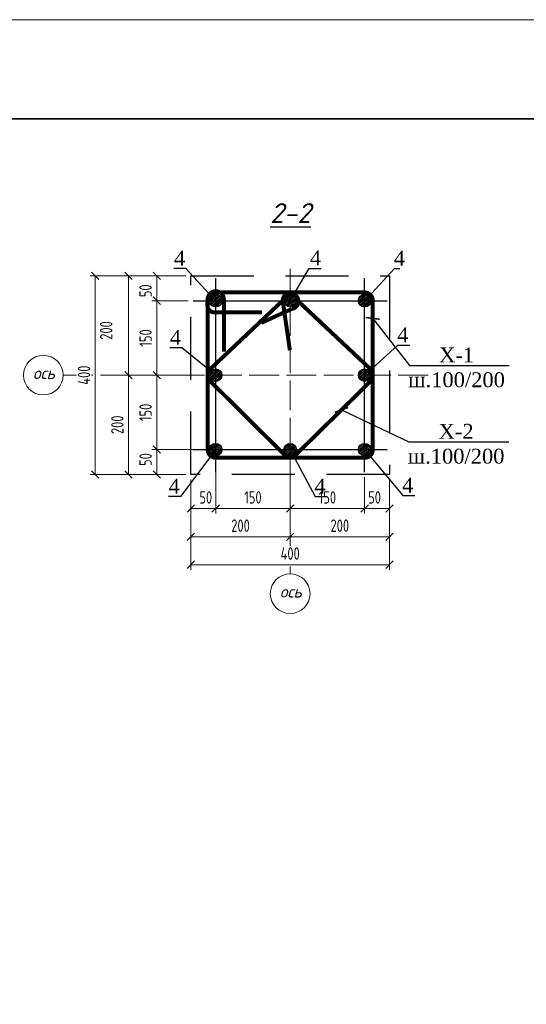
# Model space of a CAD drawing. Header units: millimetres. Extents: x -33345 to 4712671, y -3392 to 121473.
# Tile 462 of 656: x 2304114 to 2314320, y 84063 to 103901. Entities that reach past the tile are written whole.
import ezdxf
from ezdxf import colors
from ezdxf.entities.mleader import LeaderData, LeaderLine
from ezdxf.math import Vec2, Vec3

# ---------------------------------------------------------------- set-up
doc = ezdxf.new("R2010")
doc.units = ezdxf.units.MM
doc.linetypes.add('ACAD_ISO02W100', pattern=[15, 12, -3])
doc.linetypes.add('DASHED2', pattern=[9.525, 6.35, -3.175])
doc.layers.add('_линия', color=7, linetype='Continuous')
doc.layers.add('A _razmer rtt', color=164, linetype='Continuous')
doc.styles.add('RomanS', font='romans.shx')
doc.styles.add('simpiix', font='simplex.shx', dxfattribs={"width": 0.7})
doc.styles.add('SIMPLEX350', font='times.ttf', dxfattribs={"height": 350})
doc.styles.add('ГОСТ 2.304', font='cs_gost2304.shx', dxfattribs={"oblique": 15})
doc.styles.add('Текст1', font='isocpeui.ttf', dxfattribs={"height": 300})
doc.dimstyles.new('Copy(6) of 1-25', dxfattribs={"dimscale": 0, "dimtxt": 250, "dimasz": 150, "dimexe": 100, "dimexo": 100, "dimgap": 100, "dimtad": 1, "dimdec": 0, "dimtxsty": 'ГОСТ 2.304', "dimblk": 'OBLIQUE', "dimcen": 100, "dimdle": 1, "dimclrd": 256, "dimclre": 256, "dimclrt": 256, "dimadec": 0, "dimazin": 0, "dimtfac": 1, "dimtdec": 0, "dimtmove": 1, "dimatfit": 3, "dimfxl": 1.25, "dimtfill": 1, "dimlwd": 5, "dimlwe": 5, "dimarcsym": 2})

# ---------------------------------------------------------------- blocks, each defined once
blk = doc.blocks.new('Qwet')
at = {"lineweight": 20}
blk.add_lwpolyline([(350715, -737612), (410115, -737612), (410115, -695612), (350715, -695612)], close=True, dxfattribs=at)
at = {"lineweight": 35}
blk.add_lwpolyline([(352715, -737112), (409615, -737112), (409615, -696112), (352715, -696112)], close=True, dxfattribs=at)
blk = doc.blocks.new('_ArchTick')
at = {"color": 0, "linetype": 'ByBlock', "const_width": 0.15}
blk.add_lwpolyline([(-0.5, -0.5), (0.5, 0.5)], dxfattribs=at)
blk = doc.blocks.new('_Oblique')
at = {"color": 0, "linetype": 'ByBlock', "lineweight": -2}
blk.add_line((-0.5, -0.5), (0.5, 0.5), dxfattribs=at)
blk = doc.blocks.new('*D3737')
at = {"layer": '_линия', "lineweight": 5, "ltscale": 100, "transparency": 16777216}
for p, q in [((2307963, 95239), (2306775, 95239)), ((2306875, 94738), (2306875, 95240)), ((2307463, 94739), (2306775, 94739))]:
    blk.add_line(p, q, dxfattribs=at)
at = {"layer": 'Defpoints', "color": 0, "lineweight": 30, "ltscale": 100, "transparency": 16777216}
for p in [(2306875, 95239), (2308063, 95239), (2307563, 94739)]:
    blk.add_point(p, dxfattribs=at)
at = {"layer": '_линия', "ltscale": 100, "transparency": 16777216, "insert": (2306650, 95039), "char_height": 250, "attachment_point": 5, "rotation": 90, "style": 'simpiix', "bg_fill": 3, "box_fill_scale": 1.1, "bg_fill_color": 256, "bg_fill_true_color": 13158600, "bg_fill_transparency": 0}
blk.add_mtext('50', dxfattribs=at)
at = {"layer": '_линия', "lineweight": 5, "ltscale": 100, "transparency": 16777216, "xscale": 150, "yscale": 150, "zscale": 150}
for p, rotation in [((2306875, 95239), 90), ((2306875, 94739), 270)]:
    blk.add_blockref('_Oblique', p, dxfattribs=dict(at, rotation=rotation))
blk = doc.blocks.new('*D3738')
at = {"layer": '_линия', "lineweight": 5, "ltscale": 100, "transparency": 16777216}
for p, q in [((2307463, 96739), (2306775, 96739)), ((2306875, 95238), (2306875, 96740)), ((2307963, 95239), (2306775, 95239))]:
    blk.add_line(p, q, dxfattribs=at)
at = {"layer": 'Defpoints', "color": 0, "lineweight": 30, "ltscale": 100, "transparency": 16777216}
for p in [(2306875, 96739), (2307563, 96739), (2308063, 95239)]:
    blk.add_point(p, dxfattribs=at)
at = {"layer": '_линия', "lineweight": 5, "ltscale": 100, "transparency": 16777216, "xscale": 150, "yscale": 150, "zscale": 150}
for p, rotation in [((2306875, 96739), 90), ((2306875, 95239), 270)]:
    blk.add_blockref('_Oblique', p, dxfattribs=dict(at, rotation=rotation))
at = {"layer": '_линия', "ltscale": 100, "transparency": 16777216, "insert": (2306650, 95989), "char_height": 250, "attachment_point": 5, "rotation": 90, "style": 'simpiix', "bg_fill": 3, "box_fill_scale": 1.1, "bg_fill_color": 256, "bg_fill_true_color": 13158600, "bg_fill_transparency": 0}
blk.add_mtext('150', dxfattribs=at)
blk = doc.blocks.new('*D3739')
at = {"layer": '_линия', "lineweight": 5, "ltscale": 100, "transparency": 16777216}
for p, q in [((2307506, 98239), (2306775, 98239)), ((2306875, 96738), (2306875, 98240)), ((2307463, 96739), (2306775, 96739))]:
    blk.add_line(p, q, dxfattribs=at)
at = {"layer": 'Defpoints', "color": 0, "lineweight": 30, "ltscale": 100, "transparency": 16777216}
for p in [(2306875, 98239), (2307606, 98239), (2307563, 96739)]:
    blk.add_point(p, dxfattribs=at)
at = {"layer": '_линия', "lineweight": 5, "ltscale": 100, "transparency": 16777216, "xscale": 150, "yscale": 150, "zscale": 150}
for p, rotation in [((2306875, 98239), 90), ((2306875, 96739), 270)]:
    blk.add_blockref('_Oblique', p, dxfattribs=dict(at, rotation=rotation))
at = {"layer": '_линия', "ltscale": 100, "transparency": 16777216, "insert": (2306650, 97489), "char_height": 250, "attachment_point": 5, "rotation": 90, "style": 'simpiix', "bg_fill": 3, "box_fill_scale": 1.1, "bg_fill_color": 256, "bg_fill_true_color": 13158600, "bg_fill_transparency": 0}
blk.add_mtext('150', dxfattribs=at)
blk = doc.blocks.new('*D3740')
at = {"layer": '_линия', "lineweight": 5, "ltscale": 100, "transparency": 16777216}
for p, q in [((2307463, 98739), (2306775, 98739)), ((2306875, 98238), (2306875, 98740)), ((2307506, 98239), (2306775, 98239))]:
    blk.add_line(p, q, dxfattribs=at)
at = {"layer": 'Defpoints', "color": 0, "lineweight": 30, "ltscale": 100, "transparency": 16777216}
for p in [(2306875, 98739), (2307563, 98739), (2307606, 98239)]:
    blk.add_point(p, dxfattribs=at)
at = {"layer": '_линия', "ltscale": 100, "transparency": 16777216, "insert": (2306650, 98439), "char_height": 250, "attachment_point": 5, "rotation": 90, "style": 'simpiix', "bg_fill": 3, "box_fill_scale": 1.1, "bg_fill_color": 256, "bg_fill_true_color": 13158600, "bg_fill_transparency": 0}
blk.add_mtext('50', dxfattribs=at)
at = {"layer": '_линия', "lineweight": 5, "ltscale": 100, "transparency": 16777216, "xscale": 150, "yscale": 150, "zscale": 150}
for p, rotation in [((2306875, 98739), 90), ((2306875, 98239), 270)]:
    blk.add_blockref('_Oblique', p, dxfattribs=dict(at, rotation=rotation))
blk = doc.blocks.new('*D3741')
at = {"layer": '_линия', "lineweight": 5, "ltscale": 100, "transparency": 16777216}
for p, q in [((2307463, 98739), (2306206, 98739)), ((2306306, 98740), (2306306, 96738)), ((2307463, 96739), (2306206, 96739))]:
    blk.add_line(p, q, dxfattribs=at)
at = {"layer": 'Defpoints', "color": 0, "lineweight": 30, "ltscale": 100, "transparency": 16777216}
for p in [(2307563, 98739), (2306306, 96739), (2307563, 96739)]:
    blk.add_point(p, dxfattribs=at)
at = {"layer": '_линия', "lineweight": 5, "ltscale": 100, "transparency": 16777216, "xscale": 150, "yscale": 150, "zscale": 150}
for p, rotation in [((2306306, 98739), 90), ((2306306, 96739), 270)]:
    blk.add_blockref('_Oblique', p, dxfattribs=dict(at, rotation=rotation))
at = {"layer": '_линия', "ltscale": 100, "transparency": 16777216, "insert": (2305856, 97639), "char_height": 250, "attachment_point": 5, "rotation": 90, "style": 'simpiix', "bg_fill": 3, "box_fill_scale": 1.1, "bg_fill_color": 256, "bg_fill_true_color": 13158600, "bg_fill_transparency": 0}
blk.add_mtext('200', dxfattribs=at)
blk = doc.blocks.new('*D3742')
at = {"layer": '_линия', "lineweight": 5, "ltscale": 100, "transparency": 16777216}
for p, q in [((2307463, 96739), (2306206, 96739)), ((2306306, 96740), (2306306, 94738)), ((2307463, 94739), (2306206, 94739))]:
    blk.add_line(p, q, dxfattribs=at)
at = {"layer": 'Defpoints', "color": 0, "lineweight": 30, "ltscale": 100, "transparency": 16777216}
for p in [(2307563, 96739), (2306306, 94739), (2307563, 94739)]:
    blk.add_point(p, dxfattribs=at)
at = {"layer": '_линия', "lineweight": 5, "ltscale": 100, "transparency": 16777216, "xscale": 150, "yscale": 150, "zscale": 150}
for p, rotation in [((2306306, 96739), 90), ((2306306, 94739), 270)]:
    blk.add_blockref('_Oblique', p, dxfattribs=dict(at, rotation=rotation))
at = {"layer": '_линия', "ltscale": 100, "transparency": 16777216, "insert": (2306081, 95739), "char_height": 250, "attachment_point": 5, "rotation": 90, "style": 'simpiix', "bg_fill": 3, "box_fill_scale": 1.1, "bg_fill_color": 256, "bg_fill_true_color": 13158600, "bg_fill_transparency": 0}
blk.add_mtext('200', dxfattribs=at)
blk = doc.blocks.new('*D3743')
at = {"layer": '_линия', "lineweight": 5, "ltscale": 100, "transparency": 16777216}
for p, q in [((2307463, 98739), (2305535, 98739)), ((2305635, 94738), (2305635, 98740)), ((2307463, 94739), (2305535, 94739))]:
    blk.add_line(p, q, dxfattribs=at)
at = {"layer": 'Defpoints', "color": 0, "lineweight": 30, "ltscale": 100, "transparency": 16777216}
for p in [(2305635, 98739), (2307563, 98739), (2307563, 94739)]:
    blk.add_point(p, dxfattribs=at)
at = {"layer": '_линия', "lineweight": 5, "ltscale": 100, "transparency": 16777216, "xscale": 150, "yscale": 150, "zscale": 150}
for p, rotation in [((2305635, 98739), 90), ((2305635, 94739), 270)]:
    blk.add_blockref('_Oblique', p, dxfattribs=dict(at, rotation=rotation))
at = {"layer": '_линия', "ltscale": 100, "transparency": 16777216, "insert": (2305410, 96739), "char_height": 250, "attachment_point": 5, "rotation": 90, "style": 'simpiix', "bg_fill": 3, "box_fill_scale": 1.1, "bg_fill_color": 256, "bg_fill_true_color": 13158600, "bg_fill_transparency": 0}
blk.add_mtext('400', dxfattribs=at)
blk = doc.blocks.new('*D3744')
at = {"layer": '_линия', "lineweight": 5, "ltscale": 100, "transparency": 16777216}
for p, q in [((2308063, 95139), (2308063, 93951)), ((2307563, 94639), (2307563, 93951)), ((2307562, 94051), (2308064, 94051))]:
    blk.add_line(p, q, dxfattribs=at)
at = {"layer": 'Defpoints', "color": 0, "lineweight": 30, "ltscale": 100, "transparency": 16777216}
for p in [(2308063, 95239), (2307563, 94739), (2308063, 94051)]:
    blk.add_point(p, dxfattribs=at)
at = {"layer": '_линия', "ltscale": 100, "transparency": 16777216, "insert": (2307863, 94276), "char_height": 250, "attachment_point": 5, "style": 'simpiix', "bg_fill": 3, "box_fill_scale": 1.1, "bg_fill_color": 256, "bg_fill_true_color": 13158600, "bg_fill_transparency": 0}
blk.add_mtext('50', dxfattribs=at)
at = {"layer": '_линия', "lineweight": 5, "ltscale": 100, "transparency": 16777216, "xscale": 150, "yscale": 150, "zscale": 150, "rotation": 180}
blk.add_blockref('_Oblique', (2307563, 94051), dxfattribs=at)
at = {"layer": '_линия', "lineweight": 5, "ltscale": 100, "transparency": 16777216, "xscale": 150, "yscale": 150, "zscale": 150}
blk.add_blockref('_Oblique', (2308063, 94051), dxfattribs=at)
blk = doc.blocks.new('*D3745')
at = {"layer": '_линия', "lineweight": 5, "ltscale": 100, "transparency": 16777216}
for p, q in [((2308063, 95139), (2308063, 93951)), ((2309563, 94639), (2309563, 93951)), ((2308062, 94051), (2309564, 94051))]:
    blk.add_line(p, q, dxfattribs=at)
at = {"layer": 'Defpoints', "color": 0, "lineweight": 30, "ltscale": 100, "transparency": 16777216}
for p in [(2308063, 95239), (2309563, 94739), (2309563, 94051)]:
    blk.add_point(p, dxfattribs=at)
at = {"layer": '_линия', "lineweight": 5, "ltscale": 100, "transparency": 16777216, "xscale": 150, "yscale": 150, "zscale": 150, "rotation": 180}
blk.add_blockref('_Oblique', (2308063, 94051), dxfattribs=at)
at = {"layer": '_линия', "lineweight": 5, "ltscale": 100, "transparency": 16777216, "xscale": 150, "yscale": 150, "zscale": 150}
blk.add_blockref('_Oblique', (2309563, 94051), dxfattribs=at)
at = {"layer": '_линия', "ltscale": 100, "transparency": 16777216, "insert": (2308813, 94276), "char_height": 250, "attachment_point": 5, "style": 'simpiix', "bg_fill": 3, "box_fill_scale": 1.1, "bg_fill_color": 256, "bg_fill_true_color": 13158600, "bg_fill_transparency": 0}
blk.add_mtext('150', dxfattribs=at)
blk = doc.blocks.new('*D3746')
at = {"layer": '_линия', "lineweight": 5, "ltscale": 100, "transparency": 16777216}
for p, q in [((2309563, 94639), (2309563, 93951)), ((2311063, 94683), (2311063, 93951)), ((2309562, 94051), (2311064, 94051))]:
    blk.add_line(p, q, dxfattribs=at)
at = {"layer": 'Defpoints', "color": 0, "lineweight": 30, "ltscale": 100, "transparency": 16777216}
for p in [(2309563, 94739), (2311063, 94783), (2311063, 94051)]:
    blk.add_point(p, dxfattribs=at)
at = {"layer": '_линия', "lineweight": 5, "ltscale": 100, "transparency": 16777216, "xscale": 150, "yscale": 150, "zscale": 150, "rotation": 180}
blk.add_blockref('_Oblique', (2309563, 94051), dxfattribs=at)
at = {"layer": '_линия', "lineweight": 5, "ltscale": 100, "transparency": 16777216, "xscale": 150, "yscale": 150, "zscale": 150}
blk.add_blockref('_Oblique', (2311063, 94051), dxfattribs=at)
at = {"layer": '_линия', "ltscale": 100, "transparency": 16777216, "insert": (2310313, 94276), "char_height": 250, "attachment_point": 5, "style": 'simpiix', "bg_fill": 3, "box_fill_scale": 1.1, "bg_fill_color": 256, "bg_fill_true_color": 13158600, "bg_fill_transparency": 0}
blk.add_mtext('150', dxfattribs=at)
blk = doc.blocks.new('*D3747')
at = {"layer": '_линия', "lineweight": 5, "ltscale": 100, "transparency": 16777216}
for p, q in [((2311063, 94683), (2311063, 93951)), ((2311563, 94639), (2311563, 93951)), ((2311062, 94051), (2311564, 94051))]:
    blk.add_line(p, q, dxfattribs=at)
at = {"layer": 'Defpoints', "color": 0, "lineweight": 30, "ltscale": 100, "transparency": 16777216}
for p in [(2311063, 94783), (2311563, 94739), (2311563, 94051)]:
    blk.add_point(p, dxfattribs=at)
at = {"layer": '_линия', "ltscale": 100, "transparency": 16777216, "insert": (2311263, 94276), "char_height": 250, "attachment_point": 5, "style": 'simpiix', "bg_fill": 3, "box_fill_scale": 1.1, "bg_fill_color": 256, "bg_fill_true_color": 13158600, "bg_fill_transparency": 0}
blk.add_mtext('50', dxfattribs=at)
at = {"layer": '_линия', "lineweight": 5, "ltscale": 100, "transparency": 16777216, "xscale": 150, "yscale": 150, "zscale": 150, "rotation": 180}
blk.add_blockref('_Oblique', (2311063, 94051), dxfattribs=at)
at = {"layer": '_линия', "lineweight": 5, "ltscale": 100, "transparency": 16777216, "xscale": 150, "yscale": 150, "zscale": 150}
blk.add_blockref('_Oblique', (2311563, 94051), dxfattribs=at)
blk = doc.blocks.new('*D3748')
at = {"layer": '_линия', "lineweight": 5, "ltscale": 100, "transparency": 16777216}
for p, q in [((2309563, 94639), (2309563, 93382)), ((2311563, 94639), (2311563, 93382)), ((2311564, 93482), (2309562, 93482))]:
    blk.add_line(p, q, dxfattribs=at)
at = {"layer": 'Defpoints', "color": 0, "lineweight": 30, "ltscale": 100, "transparency": 16777216}
for p in [(2309563, 94739), (2311563, 94739), (2309563, 93482)]:
    blk.add_point(p, dxfattribs=at)
at = {"layer": '_линия', "lineweight": 5, "ltscale": 100, "transparency": 16777216, "xscale": 150, "yscale": 150, "zscale": 150, "rotation": 180}
blk.add_blockref('_Oblique', (2309563, 93482), dxfattribs=at)
at = {"layer": '_линия', "lineweight": 5, "ltscale": 100, "transparency": 16777216, "xscale": 150, "yscale": 150, "zscale": 150}
blk.add_blockref('_Oblique', (2311563, 93482), dxfattribs=at)
at = {"layer": '_линия', "ltscale": 100, "transparency": 16777216, "insert": (2310563, 93707), "char_height": 250, "attachment_point": 5, "style": 'simpiix', "bg_fill": 3, "box_fill_scale": 1.1, "bg_fill_color": 256, "bg_fill_true_color": 13158600, "bg_fill_transparency": 0}
blk.add_mtext('200', dxfattribs=at)
blk = doc.blocks.new('*D3749')
at = {"layer": '_линия', "lineweight": 5, "ltscale": 100, "transparency": 16777216}
for p, q in [((2307563, 94639), (2307563, 93382)), ((2309563, 94639), (2309563, 93382)), ((2309564, 93482), (2307562, 93482))]:
    blk.add_line(p, q, dxfattribs=at)
at = {"layer": 'Defpoints', "color": 0, "lineweight": 30, "ltscale": 100, "transparency": 16777216}
for p in [(2307563, 94739), (2309563, 94739), (2307563, 93482)]:
    blk.add_point(p, dxfattribs=at)
at = {"layer": '_линия', "lineweight": 5, "ltscale": 100, "transparency": 16777216, "xscale": 150, "yscale": 150, "zscale": 150, "rotation": 180}
blk.add_blockref('_Oblique', (2307563, 93482), dxfattribs=at)
at = {"layer": '_линия', "lineweight": 5, "ltscale": 100, "transparency": 16777216, "xscale": 150, "yscale": 150, "zscale": 150}
blk.add_blockref('_Oblique', (2309563, 93482), dxfattribs=at)
at = {"layer": '_линия', "ltscale": 100, "transparency": 16777216, "insert": (2308563, 93707), "char_height": 250, "attachment_point": 5, "style": 'simpiix', "bg_fill": 3, "box_fill_scale": 1.1, "bg_fill_color": 256, "bg_fill_true_color": 13158600, "bg_fill_transparency": 0}
blk.add_mtext('200', dxfattribs=at)
blk = doc.blocks.new('*D3750')
at = {"layer": '_линия', "lineweight": 5, "ltscale": 100, "transparency": 16777216}
for p, q in [((2307563, 94639), (2307563, 92820)), ((2311563, 94639), (2311563, 92820)), ((2307562, 92920), (2311564, 92920))]:
    blk.add_line(p, q, dxfattribs=at)
at = {"layer": 'Defpoints', "color": 0, "lineweight": 30, "ltscale": 100, "transparency": 16777216}
for p in [(2307563, 94739), (2311563, 94739), (2311563, 92920)]:
    blk.add_point(p, dxfattribs=at)
at = {"layer": '_линия', "lineweight": 5, "ltscale": 100, "transparency": 16777216, "xscale": 150, "yscale": 150, "zscale": 150, "rotation": 180}
blk.add_blockref('_Oblique', (2307563, 92920), dxfattribs=at)
at = {"layer": '_линия', "lineweight": 5, "ltscale": 100, "transparency": 16777216, "xscale": 150, "yscale": 150, "zscale": 150}
blk.add_blockref('_Oblique', (2311563, 92920), dxfattribs=at)
at = {"layer": '_линия', "ltscale": 100, "transparency": 16777216, "insert": (2309563, 93145), "char_height": 250, "attachment_point": 5, "style": 'simpiix', "bg_fill": 3, "box_fill_scale": 1.1, "bg_fill_color": 256, "bg_fill_true_color": 13158600, "bg_fill_transparency": 0}
blk.add_mtext('400', dxfattribs=at)

msp = doc.modelspace()

# ---------------------------------------------------------------- hatches: boundary and pattern name
h = msp.add_hatch()
h.set_pattern_fill('ANSI31', color=1, scale=8, style=0)
h.set_pattern_definition([(45, (2026816.28, -62627.334), (-17.9605122, 17.9605122), [])])
edge = h.paths.add_edge_path()
edge.add_arc((2308062.888, 98239.388), 125, 0, 360)
h = msp.add_hatch()
h.set_pattern_fill('ANSI31', scale=8, style=0)
h.set_pattern_definition([(45, (532281.198, -330387.092), (-17.96051224, 17.96051224), [])])
edge = h.paths.add_edge_path()
edge.add_arc((2309562.888, 98240.375), 125, 0, 360)
h = msp.add_hatch()
h.set_pattern_fill('ANSI31', color=1, scale=8, style=0)
h.set_pattern_definition([(45, (2029816.28, -62627.334), (-17.9605122, 17.9605122), [])])
edge = h.paths.add_edge_path()
edge.add_arc((2311062.888, 98239.388), 125, 0, 360)
h = msp.add_hatch()
h.set_pattern_fill('ANSI31', scale=8, style=0)
h.set_pattern_definition([(45, (531847.868, -329754.75), (-17.96051224, 17.96051224), [])])
edge = h.paths.add_edge_path()
edge.add_arc((2308062.888, 96739.388), 125, 180, 540, ccw=False)
h = msp.add_hatch()
h.set_pattern_fill('ANSI31', scale=8, style=0)
h.set_pattern_definition([(45, (531647.868, -329754.75), (-17.96051224, 17.96051224), [])])
edge = h.paths.add_edge_path()
edge.add_arc((2311062.888, 96739.388), 125, 0, 360)
h = msp.add_hatch()
h.set_pattern_fill('ANSI31', color=1, scale=8, style=0)
h.set_pattern_definition([(45, (2026816.28, -65627.334), (-17.9605122, 17.9605122), [])])
edge = h.paths.add_edge_path()
edge.add_arc((2308062.888, 95239.388), 125, 0, 360)
h = msp.add_hatch()
h.set_pattern_fill('ANSI31', scale=8, style=0)
h.set_pattern_definition([(45, (532281.198, -330188.08), (-17.96051224, 17.96051224), [])])
edge = h.paths.add_edge_path()
edge.add_arc((2309562.888, 95239.388), 125, 0, 360, ccw=False)
h = msp.add_hatch()
h.set_pattern_fill('ANSI31', color=1, scale=8, style=0)
h.set_pattern_definition([(45, (2029816.28, -65627.334), (-17.9605122, 17.9605122), [])])
edge = h.paths.add_edge_path()
edge.add_arc((2311062.888, 95239.388), 125, 0, 360)

# ---------------------------------------------------------------- linework, layer by layer
at = {"color": 1, "linetype": 'ACAD_ISO02W100', "lineweight": 5, "ltscale": 50}
for p, q in [((2309562.888, 98880.735), (2309562.888, 92735.967)), ((2304989.703, 96739.388), (2312389.173, 96739.388))]:
    msp.add_line(p, q, dxfattribs=at)
at = {"color": 7, "ltscale": 100}
for p, q in [((2308062.888, 94782.77), (2308062.888, 98696.007)), ((2311062.888, 94782.77), (2311062.888, 98696.007)), ((2307606.27, 98239.388), (2311519.507, 98239.388)), ((2307606.27, 95239.388), (2311519.507, 95239.388))]:
    msp.add_line(p, q, dxfattribs=at)
at = {"color": 7, "linetype": 'DASHED2', "ltscale": 200}
msp.add_lwpolyline([(2307562.888, 98739.388), (2311562.888, 98739.388), (2311562.888, 94739.388), (2307562.888, 94739.388)], close=True, dxfattribs=at)
at = {"lineweight": 25, "const_width": 80}
msp.add_lwpolyline([(2308227.716, 97211.572), (2308227.716, 98265.723, 1), (2307899.863, 98265.723), (2307899.863, 95239.506, 0.413991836), (2308064.46, 95074.784), (2311062.888, 95074.784, 0.422070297), (2311227.433, 95243.791), (2311227.433, 98241.276, 0.415613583), (2311061.721, 98406.198), (2308132.824, 98406.198, 0.479850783), (2307899.863, 98115.747, 0.367702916), (2308050.128, 98002.158), (2308993.914, 98002.158)], format="xyb", dxfattribs=at)
at = {"color": 219, "lineweight": 25, "true_color": 0x642165, "const_width": 80}
msp.add_lwpolyline([(2308983.561, 97793.738), (2309595.354, 98073.26, 0.933726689), (2309565.151, 98386.139), (2307949.287, 96858.497, 0.397597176), (2307937.495, 96632.765), (2309442.557, 95139.685, 0.400360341), (2309656.762, 95114.456), (2311175.074, 96608.618, 0.354848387), (2311189.316, 96852.618), (2309712.957, 98240.375, 0.995663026), (2309412.825, 98241.68), (2309557.226, 97239.95)], format="xyb", dxfattribs=at)
at = {"color": 1, "lineweight": 30}
for centre in [(2308062.888, 98239.388), (2311062.888, 98239.388), (2308062.888, 95239.388), (2311062.888, 95239.388)]:
    msp.add_circle(centre, 125, dxfattribs=at)
at = {"color": 7, "lineweight": 30}
for centre in [(2309562.888, 98240.375), (2308062.888, 96739.388), (2311062.888, 96739.388), (2309562.888, 95239.388)]:
    msp.add_circle(centre, 125, dxfattribs=at)
at = {"color": 7, "lineweight": 13, "ltscale": 0.5}
for centre in [(2304589.703, 96739.388), (2309562.888, 92335.967)]:
    msp.add_circle(centre, 400, dxfattribs=at)
at = {"color": 7, "lineweight": 15}
msp.add_arc((2307762.888, 95039.388), 205, 127.5609086, 127.5718693, dxfattribs=at)

# ---------------------------------------------------------------- block references
at = {"rotation": 270}
msp.add_blockref('Qwet', (3030664.059, 454616.444, 1359241.5), dxfattribs=at)

# ---------------------------------------------------------------- texts
at = {"ltscale": 20, "insert": (2309567.753, 100005.068), "char_height": 400, "width": 724.36364, "attachment_point": 5, "style": 'RomanS'}
msp.add_mtext('\\pxqc,t22;{\\fISOCPEUR|b0|i1|c204|p34;\\L\\C7;2-2}', dxfattribs=at)
at = {"layer": 'A _razmer rtt', "char_height": 240, "width": 178.88182, "attachment_point": 1, "style": 'Текст1'}
for insert in [(2304381.241, 96901.565), (2309354.426, 92498.143)]:
    msp.add_mtext('ось', dxfattribs=dict(at, insert=insert))

# ---------------------------------------------------------------- leaders
at = {"lineweight": 25}
ml = msp.add_multileader_mtext('Standard', dxfattribs=at)
ml.set_content('4', color=256, style='SIMPLEX350')
ml.set_leader_properties()
ml.build(insert=Vec2(0, 0))
ml.multileader.update_dxf_attribs({"text_left_attachment_type": 6, "text_right_attachment_type": 6, "dogleg_length": 10, "arrow_head_size": 200})
ctx = ml.context
ctx.base_point, ctx.char_height, ctx.arrow_head_size, ctx.plane_origin = Vec3(2307247.163, 98886.893), 300, 200, Vec3(2306914.888, 98339.388)
ctx.left_attachment, ctx.right_attachment, ctx.text_align_type = 6, 6, 2
notes = []
notes.append((ctx, [(0, (1, 1, 0), (2307460.37, 98886.893), (-1, 0), 10, [(0, [(2308062.888, 98239.388)], 0, [])])]))
ctx.mtext.insert, ctx.mtext.alignment, ctx.mtext.flow_direction = Vec3(2307448.37, 99246.893), 3, 5
ml = msp.add_multileader_mtext('Standard', dxfattribs=at)
ml.set_content('4', color=256, style='SIMPLEX350')
ml.set_leader_properties()
ml.build(insert=Vec2(0, 0))
ml.multileader.update_dxf_attribs({"text_left_attachment_type": 6, "text_right_attachment_type": 6, "dogleg_length": 10, "arrow_head_size": 200})
ctx = ml.context
ctx.base_point, ctx.char_height, ctx.arrow_head_size, ctx.plane_origin = Vec3(2309957.989, 98890.731), 300, 200, Vec3(2308514.888, 98339.388)
ctx.left_attachment, ctx.right_attachment = 6, 6
notes.append((ctx, [(1, (1, 1, 0), (2309947.989, 98890.731), (1, 0), 10, [(0, [(2309562.888, 98239.388)], 0, [])])]))
ctx.mtext.insert, ctx.mtext.flow_direction = Vec3(2309959.989, 99250.731), 5
ml = msp.add_multileader_mtext('Standard', dxfattribs=at)
ml.set_content('4', color=256, style='SIMPLEX350')
ml.set_leader_properties()
ml.build(insert=Vec2(0, 0))
ml.multileader.update_dxf_attribs({"text_left_attachment_type": 6, "text_right_attachment_type": 6, "dogleg_length": 10, "arrow_head_size": 200})
ctx = ml.context
ctx.base_point, ctx.char_height, ctx.arrow_head_size, ctx.plane_origin = Vec3(2311675.407, 98886.893), 300, 200, Vec3(2311210.888, 98339.388)
ctx.left_attachment, ctx.right_attachment, ctx.text_align_type = 6, 6, 2
notes.append((ctx, [(0, (1, 1, 0), (2311665.407, 98886.893), (1, 0), 10, [(0, [(2311062.888, 98239.388)], 0, [])])]))
ctx.mtext.insert, ctx.mtext.width, ctx.mtext.alignment, ctx.mtext.flow_direction = Vec3(2311876.614, 99246.893), 94.39824, 3, 5
ml = msp.add_multileader_mtext('Standard', dxfattribs=at)
ml.set_content('Х-1\\Pш.100/200', color=256, style='SIMPLEX350')
ml.set_leader_properties()
ml.set_arrow_properties(name='ARCHTICK')
ml.build(insert=Vec2(0, 0))
ml.multileader.update_dxf_attribs({"text_left_attachment_type": 6, "text_right_attachment_type": 6, "dogleg_length": 10, "arrow_head_size": 200})
ctx = ml.context
ctx.base_point, ctx.char_height, ctx.arrow_head_size, ctx.plane_origin = Vec3(2311974.468, 96936.631), 300, 200, Vec3(2309787.492, 97911.761)
ctx.left_attachment, ctx.right_attachment, ctx.text_align_type = 6, 6, 1
notes.append((ctx, [(0, (1, 1, 0), (2311964.468, 96936.631), (1, 0), 10, [(0, [(2311227.433, 97882.675)], 0, [])])]))
ctx.mtext.insert, ctx.mtext.alignment, ctx.mtext.flow_direction = Vec3(2312915.509, 97296.631), 2, 5
ml = msp.add_multileader_mtext('Standard', dxfattribs=at)
ml.set_content('4', color=256, style='SIMPLEX350')
ml.set_leader_properties()
ml.build(insert=Vec2(0, 0))
ml.multileader.update_dxf_attribs({"text_left_attachment_type": 6, "text_right_attachment_type": 6, "dogleg_length": 10, "arrow_head_size": 200})
ctx = ml.context
ctx.base_point, ctx.char_height, ctx.arrow_head_size, ctx.plane_origin = Vec3(2307164.68, 97290.731), 300, 200, Vec3(2306914.888, 96739.388)
ctx.left_attachment, ctx.right_attachment, ctx.text_align_type = 6, 6, 2
notes.append((ctx, [(0, (1, 1, 0), (2307377.887, 97290.731), (-1, 0), 10, [(0, [(2308062.888, 96739.388)], 0, [])])]))
ctx.mtext.insert, ctx.mtext.alignment, ctx.mtext.flow_direction = Vec3(2307365.887, 97650.731), 3, 5
ml = msp.add_multileader_mtext('Standard', dxfattribs=at)
ml.set_content('4', color=256, style='SIMPLEX350')
ml.set_leader_properties()
ml.build(insert=Vec2(0, 0))
ml.multileader.update_dxf_attribs({"text_left_attachment_type": 6, "text_right_attachment_type": 6, "dogleg_length": 10, "arrow_head_size": 200})
ctx = ml.context
ctx.base_point, ctx.char_height, ctx.arrow_head_size, ctx.plane_origin = Vec3(2311744.033, 97340.974), 300, 200, Vec3(2311210.888, 96739.388)
ctx.left_attachment, ctx.right_attachment, ctx.text_align_type = 6, 6, 2
notes.append((ctx, [(0, (1, 1, 0), (2311734.033, 97340.974), (1, 0), 10, [(0, [(2311062.888, 96739.388)], 0, [])])]))
ctx.mtext.insert, ctx.mtext.alignment, ctx.mtext.flow_direction = Vec3(2311945.24, 97700.974), 3, 5
ml = msp.add_multileader_mtext('Standard', dxfattribs=at)
ml.set_content('Х-2\\Pш.100/200', color=256, style='SIMPLEX350')
ml.set_leader_properties()
ml.set_arrow_properties(name='ARCHTICK')
ml.build(insert=Vec2(0, 0))
ml.multileader.update_dxf_attribs({"text_left_attachment_type": 6, "text_right_attachment_type": 6, "dogleg_length": 10, "arrow_head_size": 200})
ctx = ml.context
ctx.base_point, ctx.char_height, ctx.arrow_head_size, ctx.plane_origin = Vec3(2311964.993, 95396.986), 300, 200, Vec3(2309105.317, 95917.287)
ctx.left_attachment, ctx.right_attachment, ctx.text_align_type = 6, 6, 1
notes.append((ctx, [(0, (1, 1, 0), (2311954.993, 95396.986), (1, 0), 10, [(0, [(2310595.751, 96038.509)], 0, [])])]))
ctx.mtext.insert, ctx.mtext.alignment, ctx.mtext.flow_direction = Vec3(2312906.035, 95756.986), 2, 5
ml = msp.add_multileader_mtext('Standard', dxfattribs=at)
ml.set_content('4', color=256, style='SIMPLEX350')
ml.set_leader_properties()
ml.build(insert=Vec2(0, 0))
ml.multileader.update_dxf_attribs({"text_left_attachment_type": 6, "text_right_attachment_type": 6, "dogleg_length": 10, "arrow_head_size": 200})
ctx = ml.context
ctx.base_point, ctx.char_height, ctx.arrow_head_size, ctx.plane_origin = Vec3(2307138.299, 94291.884), 300, 200, Vec3(2306914.888, 94139.388)
ctx.left_attachment, ctx.right_attachment, ctx.text_align_type = 6, 6, 2
notes.append((ctx, [(0, (1, 1, 0), (2307351.506, 94291.884), (-1, 0), 10, [(0, [(2308062.888, 95239.388)], 0, [])])]))
ctx.mtext.insert, ctx.mtext.alignment, ctx.mtext.flow_direction = Vec3(2307339.506, 94651.884), 3, 5
ml = msp.add_multileader_mtext('Standard', dxfattribs=at)
ml.set_content('4', color=256, style='SIMPLEX350')
ml.set_leader_properties()
ml.build(insert=Vec2(0, 0))
ml.multileader.update_dxf_attribs({"text_left_attachment_type": 6, "text_right_attachment_type": 6, "dogleg_length": 10, "arrow_head_size": 200})
ctx = ml.context
ctx.base_point, ctx.char_height, ctx.arrow_head_size, ctx.plane_origin = Vec3(2311844.124, 94313.474), 300, 200, Vec3(2311210.888, 94139.388)
ctx.left_attachment, ctx.right_attachment, ctx.text_align_type = 6, 6, 2
notes.append((ctx, [(0, (1, 1, 0), (2311834.124, 94313.474), (1, 0), 10, [(0, [(2311062.888, 95239.388)], 0, [])])]))
ctx.mtext.insert, ctx.mtext.alignment, ctx.mtext.flow_direction = Vec3(2312045.331, 94673.474), 3, 5
for ctx, leaders in notes:
    for number, flags, end, landing, length, lines in leaders:
        leader = LeaderData()
        leader.index, (leader.has_last_leader_line, leader.has_dogleg_vector, leader.attachment_direction) = number, flags
        leader.last_leader_point, leader.dogleg_vector, leader.dogleg_length = Vec3(end), Vec3(landing), length
        for number, points, colour, breaks in lines:
            line = LeaderLine()
            line.index, line.vertices, line.color, line.breaks = number, Vec3.list(points), colors.encode_raw_color(colour), breaks
            leader.lines.append(line)
        ctx.leaders.append(leader)

# ---------------------------------------------------------------- next in the draw order: dimensions: what is measured, and where the dimension line sits
at = {"layer": '_линия', "color": 177, "ltscale": 100, "true_color": 0x293189}
dim = msp.add_linear_dim(base=(2306874.698, 95239.388), p1=(2307562.888, 94739.388), p2=(2308062.888, 95239.388), angle=90, dimstyle='Copy(6) of 1-25', override={"dimscale": 1, "dimlfac": 0.1, "dimtxsty": 'simpiix', "dimfxl": 100, "dimarcsym": 1}, dxfattribs=at)
dim.commit()
dim.dimension.update_dxf_attribs({"geometry": '*D3737', "text_midpoint": (2306874.698, 95039.388), "dimtype": 160})

# ---------------------------------------------------------------- next in the draw order: dimensions: what is measured, and where the dimension line sits
dim = msp.add_linear_dim(base=(2306874.698, 96739.388), p1=(2308062.888, 95239.388), p2=(2307562.888, 96739.388), angle=90, dimstyle='Copy(6) of 1-25', override={"dimscale": 1, "dimlfac": 0.1, "dimtxsty": 'simpiix', "dimfxl": 100, "dimarcsym": 1}, dxfattribs=at)
dim.commit()
dim.dimension.update_dxf_attribs({"geometry": '*D3738', "text_midpoint": (2306649.698, 95989.388)})

# ---------------------------------------------------------------- next in the draw order: dimensions: what is measured, and where the dimension line sits
dim = msp.add_linear_dim(base=(2306874.698, 98239.388), p1=(2307562.888, 96739.388), p2=(2307606.27, 98239.388), angle=90, dimstyle='Copy(6) of 1-25', override={"dimscale": 1, "dimlfac": 0.1, "dimtxsty": 'simpiix', "dimfxl": 100, "dimarcsym": 1}, dxfattribs=at)
dim.commit()
dim.dimension.update_dxf_attribs({"geometry": '*D3739', "text_midpoint": (2306649.698, 97489.388)})

# ---------------------------------------------------------------- next in the draw order: dimensions: what is measured, and where the dimension line sits
dim = msp.add_linear_dim(base=(2306874.698, 98739.388), p1=(2307606.27, 98239.388), p2=(2307562.888, 98739.388), angle=90, dimstyle='Copy(6) of 1-25', override={"dimscale": 1, "dimlfac": 0.1, "dimtxsty": 'simpiix', "dimfxl": 100, "dimarcsym": 1}, dxfattribs=at)
dim.commit()
dim.dimension.update_dxf_attribs({"geometry": '*D3740', "text_midpoint": (2306874.698, 98439.388), "dimtype": 160})

# ---------------------------------------------------------------- next in the draw order: dimensions: what is measured, and where the dimension line sits
dim = msp.add_linear_dim(base=(2306305.543, 96739.388), p1=(2307562.888, 98739.388), p2=(2307562.888, 96739.388), angle=90, dimstyle='Copy(6) of 1-25', override={"dimscale": 1, "dimlfac": 0.1, "dimtxsty": 'simpiix', "dimfxl": 100, "dimarcsym": 1}, dxfattribs=at)
dim.commit()
dim.dimension.update_dxf_attribs({"geometry": '*D3741', "text_midpoint": (2306080.543, 97639.388), "dimtype": 160})

# ---------------------------------------------------------------- next in the draw order: dimensions: what is measured, and where the dimension line sits
dim = msp.add_linear_dim(base=(2306305.543, 94739.388), p1=(2307562.888, 96739.388), p2=(2307562.888, 94739.388), angle=90, dimstyle='Copy(6) of 1-25', override={"dimscale": 1, "dimlfac": 0.1, "dimtxsty": 'simpiix', "dimfxl": 100, "dimarcsym": 1}, dxfattribs=at)
dim.commit()
dim.dimension.update_dxf_attribs({"geometry": '*D3742', "text_midpoint": (2306080.543, 95739.388)})

# ---------------------------------------------------------------- next in the draw order: dimensions: what is measured, and where the dimension line sits
dim = msp.add_linear_dim(base=(2305635.309, 98739.388), p1=(2307562.888, 94739.388), p2=(2307562.888, 98739.388), angle=90, dimstyle='Copy(6) of 1-25', override={"dimscale": 1, "dimlfac": 0.1, "dimtxsty": 'simpiix', "dimfxl": 100, "dimarcsym": 1}, dxfattribs=at)
dim.commit()
dim.dimension.update_dxf_attribs({"geometry": '*D3743', "text_midpoint": (2305410.309, 96739.388)})

# ---------------------------------------------------------------- next in the draw order: dimensions: what is measured, and where the dimension line sits
dim = msp.add_linear_dim(base=(2308062.888, 94051.198), p1=(2307562.888, 94739.388), p2=(2308062.888, 95239.388), dimstyle='Copy(6) of 1-25', override={"dimscale": 1, "dimlfac": 0.1, "dimtxsty": 'simpiix', "dimfxl": 100, "dimarcsym": 1}, dxfattribs=at)
dim.commit()
dim.dimension.update_dxf_attribs({"geometry": '*D3744', "text_midpoint": (2307862.888, 94051.198), "dimtype": 160})

# ---------------------------------------------------------------- next in the draw order: dimensions: what is measured, and where the dimension line sits
dim = msp.add_linear_dim(base=(2309562.888, 94051.198), p1=(2308062.888, 95239.388), p2=(2309562.888, 94739.388), dimstyle='Copy(6) of 1-25', override={"dimscale": 1, "dimlfac": 0.1, "dimtxsty": 'simpiix', "dimfxl": 100, "dimarcsym": 1}, dxfattribs=at)
dim.commit()
dim.dimension.update_dxf_attribs({"geometry": '*D3745', "text_midpoint": (2308812.888, 94276.198)})

# ---------------------------------------------------------------- next in the draw order: dimensions: what is measured, and where the dimension line sits
dim = msp.add_linear_dim(base=(2311062.888, 94051.198), p1=(2309562.888, 94739.388), p2=(2311062.888, 94782.77), dimstyle='Copy(6) of 1-25', override={"dimscale": 1, "dimlfac": 0.1, "dimtxsty": 'simpiix', "dimfxl": 100, "dimarcsym": 1}, dxfattribs=at)
dim.commit()
dim.dimension.update_dxf_attribs({"geometry": '*D3746', "text_midpoint": (2310312.888, 94276.198)})

# ---------------------------------------------------------------- next in the draw order: dimensions: what is measured, and where the dimension line sits
dim = msp.add_linear_dim(base=(2311562.888, 94051.198), p1=(2311062.888, 94782.77), p2=(2311562.888, 94739.388), dimstyle='Copy(6) of 1-25', override={"dimscale": 1, "dimlfac": 0.1, "dimtxsty": 'simpiix', "dimfxl": 100, "dimarcsym": 1}, dxfattribs=at)
dim.commit()
dim.dimension.update_dxf_attribs({"geometry": '*D3747', "text_midpoint": (2311262.888, 94051.198), "dimtype": 160})

# ---------------------------------------------------------------- next in the draw order: dimensions: what is measured, and where the dimension line sits
dim = msp.add_linear_dim(base=(2309562.888, 93482.043), p1=(2311562.888, 94739.388), p2=(2309562.888, 94739.388), dimstyle='Copy(6) of 1-25', override={"dimscale": 1, "dimlfac": 0.1, "dimtxsty": 'simpiix', "dimfxl": 100, "dimarcsym": 1}, dxfattribs=at)
dim.commit()
dim.dimension.update_dxf_attribs({"geometry": '*D3748', "text_midpoint": (2310562.888, 93707.043)})

# ---------------------------------------------------------------- next in the draw order: dimensions: what is measured, and where the dimension line sits
dim = msp.add_linear_dim(base=(2307562.888, 93482.043), p1=(2309562.888, 94739.388), p2=(2307562.888, 94739.388), dimstyle='Copy(6) of 1-25', override={"dimscale": 1, "dimlfac": 0.1, "dimtxsty": 'simpiix', "dimfxl": 100, "dimarcsym": 1}, dxfattribs=at)
dim.commit()
dim.dimension.update_dxf_attribs({"geometry": '*D3749', "text_midpoint": (2308562.888, 93707.043)})

# ---------------------------------------------------------------- next in the draw order: dimensions: what is measured, and where the dimension line sits
dim = msp.add_linear_dim(base=(2311562.888, 92919.888), p1=(2307562.888, 94739.388), p2=(2311562.888, 94739.388), dimstyle='Copy(6) of 1-25', override={"dimscale": 1, "dimlfac": 0.1, "dimtxsty": 'simpiix', "dimfxl": 100, "dimarcsym": 1}, dxfattribs=at)
dim.commit()
dim.dimension.update_dxf_attribs({"geometry": '*D3750', "text_midpoint": (2309562.888, 93144.888)})

# ---------------------------------------------------------------- next in the draw order: leaders
at = {"lineweight": 25}
ml = msp.add_multileader_mtext('Standard', dxfattribs=at)
ml.set_content('4', color=256, style='SIMPLEX350')
ml.set_leader_properties()
ml.build(insert=Vec2(0, 0))
ml.multileader.update_dxf_attribs({"text_left_attachment_type": 6, "text_right_attachment_type": 6, "dogleg_length": 10, "arrow_head_size": 200})
ctx = ml.context
ctx.base_point, ctx.char_height, ctx.arrow_head_size, ctx.plane_origin = Vec3(2310075.407, 94291.884), 300, 200, Vec3(2309610.888, 94139.388)
ctx.left_attachment, ctx.right_attachment, ctx.text_align_type = 6, 6, 2
notes = []
notes.append((ctx, [(0, (1, 1, 0), (2310065.407, 94291.884), (1, 0), 10, [(0, [(2309562.888, 95239.388)], 0, [])])]))
ctx.mtext.insert, ctx.mtext.alignment, ctx.mtext.flow_direction = Vec3(2310276.614, 94651.884), 3, 5
for ctx, leaders in notes:
    for number, flags, end, landing, length, lines in leaders:
        leader = LeaderData()
        leader.index, (leader.has_last_leader_line, leader.has_dogleg_vector, leader.attachment_direction) = number, flags
        leader.last_leader_point, leader.dogleg_vector, leader.dogleg_length = Vec3(end), Vec3(landing), length
        for number, points, colour, breaks in lines:
            line = LeaderLine()
            line.index, line.vertices, line.color, line.breaks = number, Vec3.list(points), colors.encode_raw_color(colour), breaks
            leader.lines.append(line)
        ctx.leaders.append(leader)

doc.saveas('drawing.dxf')
